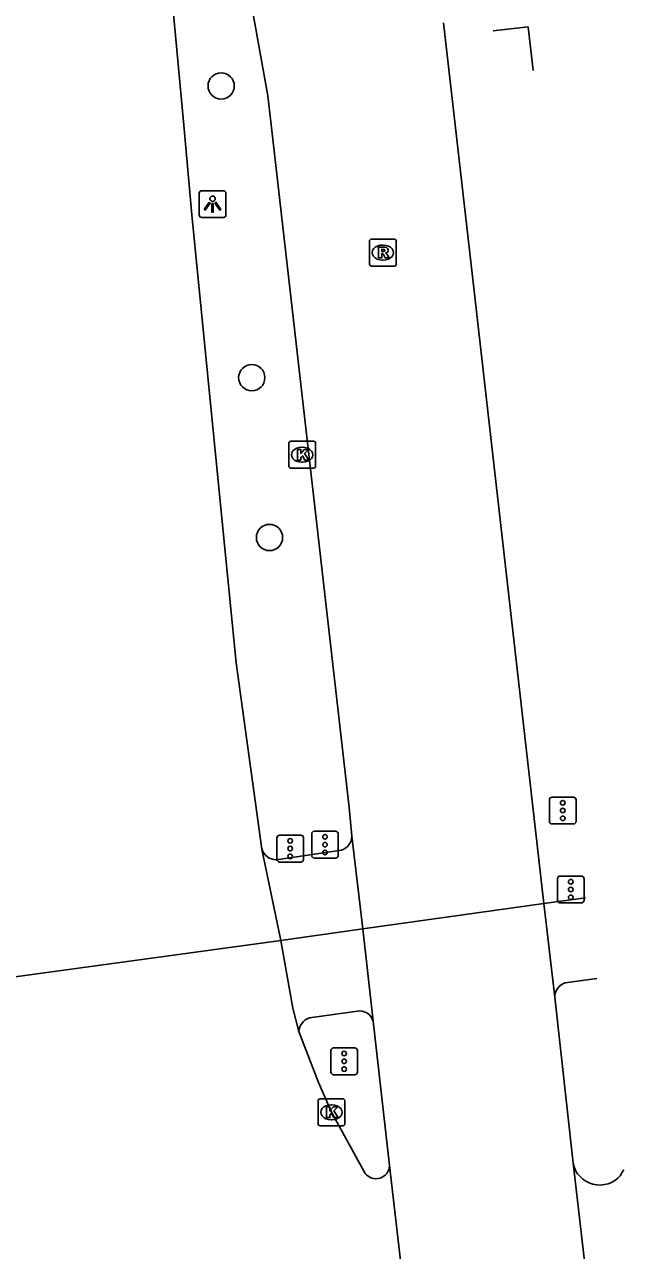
# Model space of a CAD drawing. Extents: x 158474 to 159560, y 388525 to 389605.
# Drawn here: x 159454.95 to 159477.84, y 389104.79 to 389150.48 of the extents above; entities that cross this region are included whole.
import ezdxf

# ---------------------------------------------------------------- set-up
doc = ezdxf.new("R2010")
doc.units = 0
for name, color, linetype in [('IMGEO_Boom', 7, 'Continuous'), ('IMGEO_Fietspad_gesloten', 7, 'Continuous'), ('IMGEO_Hek', 7, 'Continuous'), ('IMGEO_Kolk', 7, 'Continuous'), ('IMGEO_Lichtpunt', 7, 'Continuous'), ('IMGEO_OVBaan_gesloten', 7, 'Continuous'), ('IMGEO_Rijbaan_regionaal_gesloten', 7, 'Continuous'), ('IMGEO_Rioolput', 7, 'Continuous'), ('IMGEO_Verkeersregelinstallatiepaal', 7, 'Continuous'), ('IMGEO_Voetpad_open', 7, 'Continuous')]:
    doc.layers.add(name, color=color, linetype=linetype)

msp = doc.modelspace()

# ---------------------------------------------------------------- linework, layer by layer
at = {"layer": 'IMGEO_Boom'}
for centre in [(159462.27, 389148.188), (159463.409, 389137.318), (159464.068, 389131.361)]:
    msp.add_circle(centre, 0.489, dxfattribs=at)
at = {"layer": 'IMGEO_Fietspad_gesloten'}
for points in [[(159475.835, 389117.929), (159474.287, 389117.717)], [(159467.538, 389116.781), (159464.494, 389116.339)], [(159476.257, 389114.926), (159475.078, 389114.77)], [(159467.435, 389113.721), (159465.553, 389113.464)]]:
    msp.add_lwpolyline(points, dxfattribs=at)
for centre, radius, start, end in [((159475.275, 389114.218), 0.586, 109.6341, 178.0171), ((159467.412, 389113.182), 0.54, 17.3862, 87.5442), ((159465.734, 389112.922), 0.571, 108.5071, 176.9323)]:
    msp.add_arc(centre, radius, start, end, dxfattribs=at)
at = {"layer": 'IMGEO_Hek'}
msp.add_lwpolyline([(159473.885, 389148.761), (159473.7, 389150.388), (159472.401, 389150.242)], dxfattribs=at)
at = {"layer": 'IMGEO_Kolk'}
for p, q in [((159464.786, 389134.02), (159464.786, 389134.872)), ((159464.861, 389134.946), (159465.713, 389134.946)), ((159465.787, 389134.872), (159465.787, 389134.02)), ((159465.274, 389134.726), (159465.299, 389134.726)), ((159465.713, 389133.946), (159464.861, 389133.946)), ((159465.297, 389134.166), (159465.272, 389134.166)), ((159465.875, 389109.516), (159465.875, 389110.368)), ((159465.95, 389110.442), (159466.802, 389110.442)), ((159466.363, 389110.222), (159466.388, 389110.222)), ((159466.876, 389110.368), (159466.876, 389109.516)), ((159466.386, 389109.662), (159466.361, 389109.662)), ((159466.802, 389109.442), (159465.95, 389109.442))]:
    msp.add_line(p, q, dxfattribs=at)
for points in [[(159464.786, 389134.02), (159464.786, 389134.872)], [(159464.861, 389134.946), (159465.713, 389134.946)], [(159465.787, 389134.872), (159465.787, 389134.02)], [(159465.107, 389134.646), (159465.23, 389134.646), (159465.23, 389134.495), (159465.36, 389134.646), (159465.524, 389134.646), (159465.378, 389134.495), (159465.531, 389134.246), (159465.379, 389134.246), (159465.294, 389134.41), (159465.23, 389134.343), (159465.23, 389134.246), (159465.107, 389134.246), (159465.107, 389134.646)], [(159465.713, 389133.946), (159464.861, 389133.946)], [(159465.875, 389109.516), (159465.875, 389110.368)], [(159465.95, 389110.442), (159466.802, 389110.442)], [(159466.196, 389110.142), (159466.319, 389110.142), (159466.319, 389109.991), (159466.449, 389110.142), (159466.613, 389110.142), (159466.467, 389109.991), (159466.62, 389109.742), (159466.468, 389109.742), (159466.383, 389109.906), (159466.319, 389109.839), (159466.319, 389109.742), (159466.196, 389109.742), (159466.196, 389110.142)], [(159466.876, 389110.368), (159466.876, 389109.516)], [(159466.802, 389109.442), (159465.95, 389109.442)]]:
    msp.add_lwpolyline(points, dxfattribs=at)
for centre, start, end in [((159464.863, 389134.87), 91.552, 178.448), ((159464.863, 389134.87), 91.552, 178.448), ((159465.711, 389134.87), 1.552, 88.448), ((159465.711, 389134.87), 1.552, 88.448), ((159464.863, 389134.022), 181.552, 268.448), ((159464.863, 389134.022), 181.552, 268.448), ((159465.711, 389134.022), 271.552, 358.448), ((159465.711, 389134.022), 271.552, 358.448), ((159465.952, 389110.366), 91.552, 178.448), ((159465.952, 389110.366), 91.552, 178.448), ((159466.8, 389110.366), 1.552, 88.448), ((159466.8, 389110.366), 1.552, 88.448), ((159465.952, 389109.518), 181.552, 268.448), ((159465.952, 389109.518), 181.552, 268.448), ((159466.8, 389109.518), 271.552, 358.448), ((159466.8, 389109.518), 271.552, 358.448)]:
    msp.add_arc(centre, 0.0765, start, end, dxfattribs=at)
for centre, major_axis, ratio, start_param, end_param in [((159465.273, 389134.446), (-0.387, 0.002), 0.722429, 4.712389, 7.853982), ((159465.298, 389134.446), (-0.39, 0.002), 0.717154, 1.570796, 4.712389), ((159466.362, 389109.942), (-0.387, 0.002), 0.722429, 4.712389, 7.853982), ((159466.387, 389109.942), (-0.39, 0.002), 0.717154, 1.570796, 4.712389)]:
    msp.add_ellipse(centre, major_axis=major_axis, ratio=ratio, start_param=start_param, end_param=end_param, dxfattribs=at)
at = {"layer": 'IMGEO_Lichtpunt'}
for p, q in [((159461.45, 389144.189), (159461.45, 389143.382)), ((159461.45, 389144.189), (159461.45, 389143.382)), ((159462.352, 389144.284), (159461.544, 389144.284)), ((159462.352, 389144.284), (159461.544, 389144.284)), ((159462.446, 389143.382), (159462.446, 389144.189)), ((159462.446, 389143.382), (159462.446, 389144.189)), ((159461.544, 389143.288), (159462.352, 389143.288)), ((159461.544, 389143.288), (159462.352, 389143.288))]:
    msp.add_line(p, q, dxfattribs=at)
for points in [[(159461.824, 389143.853), (159461.863, 389143.825), (159461.675, 389143.563), (159461.637, 389143.59), (159461.824, 389143.853)], [(159461.926, 389143.805), (159461.973, 389143.805), (159461.973, 389143.483), (159461.926, 389143.483), (159461.926, 389143.805)], [(159462.036, 389143.825), (159462.074, 389143.852), (159462.261, 389143.59), (159462.222, 389143.562), (159462.036, 389143.825)]]:
    msp.add_lwpolyline(points, dxfattribs=at)
msp.add_circle((159461.949, 389143.987), 0.0994, dxfattribs=at)
for centre, start, end in [((159461.544, 389144.189), 90, 180), ((159461.544, 389144.189), 90, 180), ((159462.352, 389144.189), 0, 90), ((159462.352, 389144.189), 0, 90), ((159461.544, 389143.382), 180, 270), ((159461.544, 389143.382), 180, 270), ((159462.352, 389143.382), 270, 0), ((159462.352, 389143.382), 270, 360)]:
    msp.add_arc(centre, 0.0946, start, end, dxfattribs=at)
at = {"layer": 'IMGEO_OVBaan_gesloten'}
for points in [[(159459.855, 389167.935), (159462.691, 389155.148), (159462.738, 389154.886), (159464.008, 389147.815), (159464.161, 389146.531), (159467.029, 389121.296), (159467.137, 389120.234)], [(159470.553, 389150.544), (159471.666, 389140.762), (159474.287, 389117.717)], [(159467.137, 389120.234), (159467.538, 389116.781)], [(159467.538, 389116.781), (159474.287, 389117.717)], [(159474.287, 389117.717), (159474.689, 389114.238)], [(159467.538, 389116.781), (159467.927, 389113.343)], [(159474.689, 389114.238), (159475.374, 389108.043)], [(159467.927, 389113.343), (159468.537, 389107.953)], [(159468.537, 389107.953), (159471.213, 389084.777)], [(159475.374, 389108.043), (159477.844, 389086.691)]]:
    msp.add_lwpolyline(points, dxfattribs=at)
at = {"layer": 'IMGEO_Rijbaan_regionaal_gesloten'}
for points in [[(159463.785, 389119.742), (159462.824, 389126.692), (159461.18, 389143.39), (159460.873, 389146.725), (159459.997, 389156.232), (159458.944, 389167.763)], [(159464.494, 389116.339), (159463.785, 389119.742)], [(159454.41, 389114.962), (159464.494, 389116.339)], [(159465.164, 389112.953), (159464.941, 389113.823), (159464.494, 389116.339)], [(159467.632, 389107.666), (159466.376, 389109.942), (159465.891, 389111.054), (159465.164, 389112.953)]]:
    msp.add_lwpolyline(points, dxfattribs=at)
for centre, radius, start, end in [((159468.033, 389107.973), 0.505, 217.4251, 357.7653), ((159476.364, 389108.241), 1.01, 191.2997, 320.0173), ((159460.994, 389117.017), 18.694, 329.7227, 330.4573)]:
    msp.add_arc(centre, radius, start, end, dxfattribs=at)
at = {"layer": 'IMGEO_Rioolput'}
for p, q in [((159467.79, 389141.553), (159467.79, 389142.405)), ((159467.865, 389142.479), (159468.717, 389142.479)), ((159468.278, 389142.259), (159468.303, 389142.259)), ((159468.791, 389142.405), (159468.791, 389141.553)), ((159468.301, 389141.699), (159468.276, 389141.699)), ((159468.717, 389141.479), (159467.865, 389141.479))]:
    msp.add_line(p, q, dxfattribs=at)
for points in [[(159467.79, 389141.553), (159467.79, 389142.405)], [(159467.865, 389142.479), (159468.717, 389142.479)], [(159468.379, 389142.177), (159468.127, 389142.179), (159468.127, 389141.779)], [(159468.305, 389142.098), (159468.251, 389142.098), (159468.251, 389142.017)], [(159468.791, 389142.405), (159468.791, 389141.553)], [(159468.127, 389141.779), (159468.251, 389141.779), (159468.251, 389141.941), (159468.262, 389141.941)], [(159468.251, 389142.017), (159468.303, 389142.017)], [(159468.309, 389141.912), (159468.38, 389141.779), (159468.52, 389141.779), (159468.455, 389141.905)], [(159468.717, 389141.479), (159467.865, 389141.479)]]:
    msp.add_lwpolyline(points, dxfattribs=at)
for centre, radius, start, end in [((159467.867, 389142.403), 0.0765, 91.552, 178.448), ((159467.867, 389142.403), 0.0765, 91.552, 178.448), ((159468.311, 389142.002), 0.0964, 77.0061, 93.1865), ((159468.325, 389142.059), 0.0378, 276.6634, 79.6772), ((159468.378, 389142.067), 0.109, 350.3612, 89.416), ((159468.376, 389142.067), 0.112, 277.5842, 350.9817), ((159468.715, 389142.403), 0.0765, 1.552, 88.448), ((159468.715, 389142.403), 0.0765, 1.552, 88.448), ((159468.261, 389141.888), 0.0533, 26.0293, 88.6989), ((159468.287, 389142.206), 0.19, 274.7715, 282.9687), ((159468.36, 389141.852), 0.108, 29.5134, 73.7905), ((159467.867, 389141.555), 0.0765, 181.552, 268.448), ((159467.867, 389141.555), 0.0765, 181.552, 268.448), ((159468.715, 389141.555), 0.0765, 271.552, 358.448), ((159468.715, 389141.555), 0.0765, 271.552, 358.448)]:
    msp.add_arc(centre, radius, start, end, dxfattribs=at)
for centre, major_axis, ratio, start_param, end_param in [((159468.277, 389141.979), (-0.387, 0.002), 0.722429, 4.712389, 7.853982), ((159468.302, 389141.979), (-0.39, 0.002), 0.717154, 1.570796, 4.712389)]:
    msp.add_ellipse(centre, major_axis=major_axis, ratio=ratio, start_param=start_param, end_param=end_param, dxfattribs=at)
at = {"layer": 'IMGEO_Verkeersregelinstallatiepaal'}
for p, q in [((159474.492, 389120.786), (159474.492, 389121.586)), ((159474.492, 389121.586), (159474.492, 389120.786)), ((159474.592, 389121.686), (159475.382, 389121.686)), ((159475.382, 389121.686), (159474.592, 389121.686)), ((159475.482, 389121.586), (159475.482, 389120.786)), ((159475.482, 389120.786), (159475.482, 389121.586)), ((159475.382, 389120.686), (159474.592, 389120.686)), ((159474.592, 389120.686), (159475.382, 389120.686)), ((159464.345, 389119.368), (159464.345, 389120.168)), ((159464.345, 389120.168), (159464.345, 389119.368)), ((159464.445, 389120.268), (159465.235, 389120.268)), ((159465.235, 389120.268), (159464.445, 389120.268)), ((159465.335, 389120.168), (159465.335, 389119.368)), ((159465.335, 389119.368), (159465.335, 389120.168)), ((159465.639, 389119.515), (159465.639, 389120.315)), ((159465.639, 389120.315), (159465.639, 389119.515)), ((159465.739, 389120.415), (159466.529, 389120.415)), ((159466.529, 389120.415), (159465.739, 389120.415)), ((159466.629, 389120.315), (159466.629, 389119.515)), ((159466.629, 389119.515), (159466.629, 389120.315)), ((159465.235, 389119.268), (159464.445, 389119.268)), ((159464.445, 389119.268), (159465.235, 389119.268)), ((159466.529, 389119.415), (159465.739, 389119.415)), ((159465.739, 389119.415), (159466.529, 389119.415)), ((159474.891, 389118.743), (159475.681, 389118.743)), ((159475.681, 389118.743), (159474.891, 389118.743)), ((159474.791, 389117.843), (159474.791, 389118.643)), ((159474.791, 389118.643), (159474.791, 389117.843)), ((159475.781, 389118.643), (159475.781, 389117.843)), ((159475.781, 389117.843), (159475.781, 389118.643)), ((159475.681, 389117.743), (159474.891, 389117.743)), ((159474.891, 389117.743), (159475.681, 389117.743)), ((159466.356, 389111.442), (159466.356, 389112.242)), ((159466.356, 389112.242), (159466.356, 389111.442)), ((159466.456, 389112.342), (159467.246, 389112.342)), ((159467.246, 389112.342), (159466.456, 389112.342)), ((159467.346, 389112.242), (159467.346, 389111.442)), ((159467.346, 389111.442), (159467.346, 389112.242)), ((159467.246, 389111.342), (159466.456, 389111.342)), ((159466.456, 389111.342), (159467.246, 389111.342))]:
    msp.add_line(p, q, dxfattribs=at)
for centre in [(159474.987, 389121.476), (159474.987, 389121.186), (159474.987, 389120.896), (159464.84, 389120.058), (159466.134, 389120.205), (159464.84, 389119.768), (159466.134, 389119.915), (159466.134, 389119.625), (159464.84, 389119.478), (159475.286, 389118.533), (159475.286, 389118.243), (159475.286, 389117.953), (159466.851, 389112.132), (159466.851, 389111.842), (159466.851, 389111.552)]:
    msp.add_circle(centre, 0.085, dxfattribs=at)
for centre, start, end in [((159474.592, 389121.586), 90, 180), ((159474.592, 389121.586), 90, 180), ((159475.382, 389121.586), 0, 90), ((159475.382, 389121.586), 360, 90), ((159474.592, 389120.786), 180, 270), ((159474.592, 389120.786), 180, 270), ((159475.382, 389120.786), 270, 0), ((159475.382, 389120.786), 270, 0), ((159464.445, 389120.168), 90, 180), ((159464.445, 389120.168), 90, 180), ((159465.235, 389120.168), 0, 90), ((159465.235, 389120.168), 360, 90), ((159465.739, 389120.315), 90, 180), ((159465.739, 389120.315), 90, 180), ((159466.529, 389120.315), 0, 90), ((159466.529, 389120.315), 360, 90), ((159464.445, 389119.368), 180, 270), ((159464.445, 389119.368), 180, 270), ((159465.235, 389119.368), 270, 0), ((159465.235, 389119.368), 270, 0), ((159465.739, 389119.515), 180, 270), ((159465.739, 389119.515), 180, 270), ((159466.529, 389119.515), 270, 0), ((159466.529, 389119.515), 270, 0), ((159474.891, 389118.643), 90, 180), ((159474.891, 389118.643), 90, 180), ((159475.681, 389118.643), 0, 90), ((159475.681, 389118.643), 360, 90), ((159474.891, 389117.843), 180, 270), ((159474.891, 389117.843), 180, 270), ((159475.681, 389117.843), 270, 0), ((159475.681, 389117.843), 270, 0), ((159466.456, 389112.242), 90, 180), ((159466.456, 389112.242), 90, 180), ((159467.246, 389112.242), 0, 90), ((159467.246, 389112.242), 360, 90), ((159466.456, 389111.442), 180, 270), ((159466.456, 389111.442), 180, 270), ((159467.246, 389111.442), 270, 0), ((159467.246, 389111.442), 270, 0)]:
    msp.add_arc(centre, 0.1, start, end, dxfattribs=at)
at = {"layer": 'IMGEO_Voetpad_open'}
msp.add_lwpolyline([(159464.315, 389119.353), (159466.752, 389119.713)], dxfattribs=at)
for centre, radius, start, end in [((159466.564, 389120.255), 0.574, 289.1748, 357.8991), ((159464.325, 389119.922), 0.569, 198.4481, 268.9974)]:
    msp.add_arc(centre, radius, start, end, dxfattribs=at)

doc.saveas('drawing.dxf')
